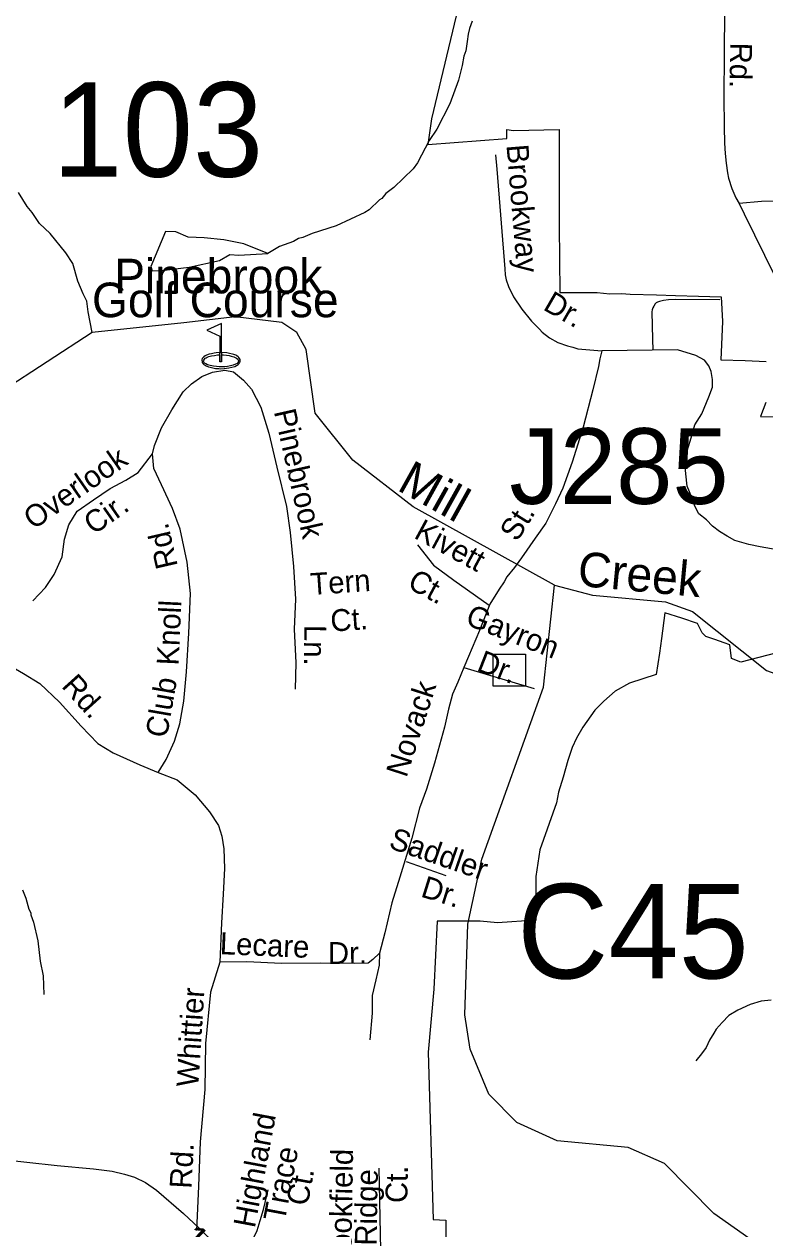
# Model space of a CAD drawing. Extents: x 1547597 to 1699558, y 810033 to 920809.
# Drawn here: x 1629465 to 1632680, y 883710 to 888936 of the extents above; entities that cross this region are included whole.
import ezdxf

# ---------------------------------------------------------------- set-up
doc = ezdxf.new("R2010")
doc.units = 0
for name, color, linetype in [('Exist Boundary Political City Limit New', 7, 'Continuous'), ('Exist Cultural Recreational Golf Course CELL', 7, 'Continuous'), ('Exist Cultural Recreational Golf Course Label', 7, 'Continuous'), ('Exist Hydrographic Creek Single Shore', 7, 'Continuous'), ('Exist Hydrographic Misc Water Feature', 7, 'Continuous'), ('Exist Road Non-System Structure Non-Sys Other CELL', 7, 'Continuous'), ('Exist Road Non-System Structure Non-Sys Other Number Label', 7, 'Continuous'), ('Exist Road Non-System Type 51', 7, 'Continuous'), ('Exist Road Non-System Type 51 Label', 7, 'Continuous'), ('Exist Road Secondary Mileage Hundredths English Label', 7, 'Continuous'), ('Exist Road Secondary Structure Culvert Number Label', 7, 'Continuous'), ('Exist Road Secondary Structure Standard Bridge Number Label', 7, 'Continuous'), ('Exist Road Secondary Type 51 Attributed', 7, 'Continuous'), ('Exist Road Secondary Type 51 Label', 7, 'Continuous'), ('Map Preparation Boundary City Limit Buffer Line', 7, 'Continuous'), ('Old_Level_32', 7, 'Continuous')]:
    doc.layers.add(name, color=color, linetype=linetype)

msp = doc.modelspace()

# ---------------------------------------------------------------- linework, layer by layer
at = {"layer": 'Exist Boundary Political City Limit New'}
for points in [[(1631389.5, 889178.4), (1631232.6, 888526), (1631217, 888413.5), (1631559.5, 888440.2), (1631559.2, 888474), (1631559.6, 888479.5), (1631559.5, 888478.5), (1631589.3, 888474.6), (1631787, 888478.5), (1631787.2, 888441.5), (1631786.6, 888061.4), (1631789.7, 887772.5), (1631951.2, 887771.7), (1632007.3, 887766), (1632057.5, 887768.4), (1632094.5, 887764.3), (1632209.5, 887761.3), (1632292, 887758.9), (1632391, 887756.3), (1632489.5, 887753.3), (1632495.3, 887646.7), (1632488, 887479.6), (1632594.5, 887476.8), (1632685.5, 887472.4)], [(1632683, 887295.2), (1632661, 887234.1), (1632771.1, 887230.8)], [(1632527.6, 886243.9), (1632502.9, 886252.2), (1632462.4, 886267.4), (1632422.9, 886280.6), (1632406.7, 886295.8), (1632386.4, 886336.3), (1632318.5, 886359.6), (1632245.5, 886382.9), (1632231.2, 886271.7), (1632222.7, 886207.9), (1632208.1, 886115.1), (1632092.7, 886077.7), (1632030, 886042.5), (1631980, 885999.2), (1631941, 885959.7), (1631889.9, 885886.5), (1631861.7, 885838.9), (1631843.5, 885798.1), (1631824.3, 885742.4), (1631804.8, 885669.7), (1631784.5, 885605), (1631775.2, 885558.2), (1631703.1, 885354.2), (1631685.1, 885239.2), (1631685.1, 885048.8), (1631519.9, 885038), (1631444.4, 885045.2), (1631257.6, 885045.2), (1631243.2, 884750.5), (1631218.1, 884477.4), (1631239.4, 883750.8), (1631295.2, 883747.7), (1631291, 882900.1)], [(1632809.7, 886229.3), (1632575.3, 886169), (1632534, 886184.6), (1632527.6, 886243.9)]]:
    msp.add_lwpolyline(points, dxfattribs=at)
at = {"layer": 'Exist Cultural Recreational Golf Course CELL'}
msp.add_lwpolyline([(1630321.2, 887637.3), (1630257.8, 887608), (1630313.8, 887583.3), (1630313.8, 887511.8), (1630321.2, 887511.8), (1630321.2, 887501.8), (1630321.2, 887471.8), (1630321.2, 887501.8), (1630330.7, 887501.1), (1630342.9, 887499.8), (1630355.5, 887498.2), (1630363.9, 887496.5), (1630375.1, 887493.2), (1630377.9, 887492.3), (1630386.9, 887487.6), (1630391.7, 887483.3), (1630393.9, 887479.4), (1630395.1, 887475.6), (1630395, 887473.9), (1630394.6, 887472.2), (1630394.2, 887470.9), (1630393.3, 887469.4), (1630389.1, 887464.6), (1630382.7, 887460.8), (1630371.8, 887456.7), (1630361.2, 887453.7), (1630347, 887451.5), (1630336.2, 887449.9), (1630320.1, 887449.1), (1630311.1, 887449.9), (1630299.5, 887450.5), (1630286.3, 887452.3), (1630272.7, 887455.3), (1630261.1, 887458.7), (1630253.2, 887462.1), (1630248.4, 887465.9), (1630245, 887470.7), (1630244, 887474.7), (1630245, 887479.1), (1630247.8, 887483.5), (1630251.2, 887487.3), (1630254.9, 887489.4), (1630259.5, 887491.7), (1630267.1, 887494.3), (1630277.6, 887497.1), (1630290.7, 887499.5), (1630303.5, 887501.1), (1630313.8, 887501.8), (1630313.8, 887511.8), (1630321.2, 887511.8), (1630321.2, 887471.8), (1630313.8, 887471.8), (1630313.8, 887501.8), (1630313.8, 887511.8), (1630297.7, 887510.3), (1630289.8, 887509.6), (1630277.5, 887506.7), (1630267.3, 887504.2), (1630256, 887499.8), (1630251, 887496.9), (1630244.7, 887493), (1630240.6, 887488.6), (1630238.1, 887485.3), (1630236.5, 887480.4), (1630236.1, 887476.5), (1630237.2, 887470.7), (1630238.3, 887467.9), (1630241.9, 887463), (1630245.2, 887460.2), (1630250.8, 887456.3), (1630255.5, 887454), (1630264.5, 887450.2), (1630272, 887448.2), (1630284.1, 887445.3), (1630295.4, 887443.1), (1630309.9, 887441.8), (1630319.3, 887441.4), (1630332.9, 887442.2), (1630343, 887443.2), (1630353.5, 887445), (1630366.3, 887447.6), (1630378.8, 887451.8), (1630386.5, 887455.8), (1630393.9, 887460.3), (1630397.8, 887464.3), (1630400.2, 887467.6), (1630401.3, 887469.8), (1630401.9, 887471.4), (1630402.4, 887474), (1630402.7, 887476.7), (1630402.1, 887481.2), (1630400.3, 887485.3), (1630396.4, 887490.4), (1630393.9, 887493.1), (1630388, 887497), (1630383.3, 887499.7), (1630375, 887503.1), (1630369.3, 887504.7), (1630356, 887508.2), (1630345, 887510.2), (1630321.2, 887511.8)], close=True, dxfattribs=at)
at = {"layer": 'Exist Hydrographic Creek Single Shore'}
msp.add_line((1631765.9, 886502.1), (1631153.6, 886842.8), dxfattribs=at)
for points in [[(1629760.5, 887599.2), (1629743.2, 887688.9), (1629737.5, 887735), (1629721.4, 887766.1), (1629697.5, 887821.5), (1629675.9, 887897.7), (1629646.3, 887944.3), (1629577.6, 888028.1), (1629532.1, 888071.5), (1629500.3, 888119.7), (1629477.9, 888145.8), (1629440.3, 888206.3)], [(1631153.6, 886842.8), (1630891.9, 887045.1), (1630727.9, 887248.7), (1630688.9, 887525.1), (1630648.9, 887598.2), (1630582.9, 887642.2), (1630380.8, 887667.2), (1630157.9, 887641), (1629760.5, 887599.2)], [(1629760.5, 887599.2), (1629369.9, 887343.6), (1628858.2, 886880.2), (1628616.4, 886839.7), (1628539.6, 886812.9), (1628034.9, 886756.2), (1627370.4, 886820.5), (1626090.2, 886923.6), (1624771.8, 887061.1)], [(1634397.9, 881419.4), (1634009.9, 881765.4), (1633507.9, 882281.1), (1633209.9, 882523.6), (1633078.9, 882700.2), (1632956.9, 882968.5), (1632885.9, 883255.6), (1632851.9, 883272.7), (1632747.9, 883573.6), (1632457.9, 883776.4), (1632243.9, 883994.2), (1632086.8, 884063), (1631777.9, 884092.2), (1631603.8, 884171.3), (1631480.9, 884295.2), (1631399.9, 884490.5), (1631376.8, 884638.8), (1631389.9, 885032.5), (1631450.9, 885313.5), (1631718.9, 886059.9), (1631765.9, 886502.1)], [(1631765.9, 886502.1), (1631931.9, 886459.2), (1632247.9, 886429.8), (1632364.9, 886388.1), (1632686.9, 886132.1), (1632802.9, 886090.2), (1632886.8, 886014.1), (1633072, 886082.4), (1633188.9, 886124.7)]]:
    msp.add_lwpolyline(points, dxfattribs=at)
at = {"layer": 'Exist Hydrographic Misc Water Feature'}
for points in [[(1631409.5, 888948.6), (1631397, 888916.8), (1631392.6, 888892.8), (1631388.1, 888860.9), (1631381.5, 888821), (1631373.2, 888797.1), (1631366.5, 888757.2), (1631349.5, 888693.6), (1631311.7, 888590.2), (1631256.1, 888481.1), (1631223.3, 888431.7), (1631172.7, 888334.7)], [(1631172.7, 888334.7), (1631152.7, 888308.9), (1631069.5, 888227.7), (1631035, 888201.2), (1631016.7, 888180.3), (1631006.6, 888174.7), (1630962, 888131.1), (1630943.8, 888119.8), (1630818.9, 888061.8), (1630714.4, 888027.6), (1630674.1, 888010.2), (1630656.1, 888006.5), (1630633.9, 887992.9), (1630573.6, 887971.9), (1630522.6, 887941.4)], [(1630522.6, 887941.4), (1630417.9, 887983.7), (1630332, 888000.9), (1630246.2, 888009.5), (1630177.5, 888011.6), (1630123.9, 888035.2), (1630078.8, 888037.4), (1630014.5, 887884.9), (1630020.9, 887865.6), (1630061.7, 887867.7), (1630181.8, 887882.7), (1630312.7, 887910.7), (1630357.8, 887936.4), (1630396.4, 887934.3), (1630522.6, 887941.4)], [(1629457.5, 885181), (1629472.8, 885144.7), (1629486.1, 885096.6), (1629493.7, 885080.5), (1629493.6, 885072.5), (1629505.1, 885040.3), (1629523.9, 884959.9), (1629534.5, 884871.7), (1629547.4, 884807.5), (1629550.1, 884727.5)]]:
    msp.add_lwpolyline(points, dxfattribs=at)
at = {"layer": 'Exist Road Non-System Structure Non-Sys Other CELL'}
msp.add_lwpolyline([(1631501.1, 886202.9), (1631640.1, 886202.9), (1631640.1, 886063.9), (1631501.1, 886063.9)], close=True, dxfattribs=at)
at = {"layer": 'Exist Road Non-System Type 51'}
for p, q in [((1631171.4, 886677.1), (1631242, 886588.9)), ((1631242, 886588.9), (1631330.2, 886524.1)), ((1631330.2, 886524.1), (1631482.9, 886416.2))]:
    msp.add_line(p, q, dxfattribs=at)
for points in [[(1631510.6, 888369.2), (1631515.6, 888307.1), (1631551.4, 887874.7), (1631553.1, 887848.6), (1631556.6, 887826.5), (1631566.3, 887798.5), (1631588, 887752.9), (1631624.9, 887699.7), (1631666.5, 887648.2), (1631701.6, 887612.5), (1631713.3, 887600.4), (1631745, 887576), (1631780.7, 887555.4), (1631822.6, 887540.8), (1631846.5, 887534.5), (1631868.3, 887528.2), (1631920.3, 887523.4), (1631971.6, 887519.5)], [(1633137.3, 888133.4), (1633095.9, 888148.5), (1633032.2, 888161.2), (1632986.3, 888169.5), (1632948.1, 888171.1), (1632880.3, 888172.5), (1632800.4, 888169.3), (1632738.3, 888167.8), (1632664.3, 888166.5), (1632567.8, 888157.6)], [(1632483.5, 887740.9), (1632290.1, 887741.5), (1632261.7, 887740.3), (1632239.8, 887737.7), (1632221.5, 887733.3), (1632213.3, 887730.4), (1632208.2, 887727.1), (1632203.9, 887722.6), (1632197.9, 887713.5), (1632193.9, 887705.8), (1632190.8, 887696.9), (1632189.4, 887688.9), (1632191.6, 887569), (1632193, 887522.4)], [(1631971.6, 887519.5), (1631962.8, 887483.8), (1631957.8, 887451.4), (1631932.8, 887350), (1631890.4, 887187.8), (1631843, 887035.5), (1631803.1, 886923.2), (1631770.7, 886855.7), (1631728.3, 886770.9), (1631682.6, 886706.3), (1631623.4, 886620.7), (1631593, 886578.8), (1631560.1, 886538.5), (1631548.6, 886516.3), (1631526.5, 886485.9), (1631485.4, 886420.1), (1631441.1, 886306.2), (1631393.5, 886193.6), (1631373.5, 886146)], [(1632732.4, 886655.6), (1632659.1, 886668.9), (1632609.2, 886678.9), (1632549.2, 886695.6), (1632515.9, 886715.6), (1632482.6, 886735.6), (1632452.7, 886758.9), (1632426, 886785.6), (1632392.7, 886812.2), (1632376.1, 886845.5), (1632362.8, 886882.2), (1632342.8, 886932.2), (1632336.1, 886985.5), (1632332.8, 887032.1), (1632342.8, 887085.4), (1632359.4, 887142.1), (1632376.1, 887198.7), (1632406, 887245.4), (1632436.8, 887319.1), (1632451.8, 887361.5), (1632451.8, 887394), (1632446.8, 887428.9), (1632436.8, 887453.9), (1632416.8, 887478.8), (1632379.4, 887498.8), (1632299.6, 887523.8), (1631971.6, 887519.5)], [(1630022.2, 887072.3), (1630030.7, 887108.1), (1630061.5, 887185.7), (1630106.3, 887263.3), (1630155.1, 887340.7), (1630191.5, 887376.2), (1630235.9, 887407.7), (1630282.1, 887427.2), (1630336.1, 887434.5), (1630374, 887428.1), (1630417.7, 887391.6), (1630451.1, 887353.3), (1630492.4, 887274.9), (1630527.1, 887162.5), (1630561.3, 887014.3), (1630603.5, 886843.7), (1630620.2, 886731.7), (1630634.6, 886583.6), (1630642.9, 886441.5), (1630637.5, 886311.5), (1630643.9, 886165.5), (1630640.6, 886051.7)], [(1629503.3, 886434.4), (1629558.1, 886491.8), (1629594.7, 886549.3), (1629629.5, 886624.8), (1629640.3, 886702.8), (1629658.9, 886764.5), (1629695.8, 886824.2), (1629766.2, 886873.2), (1629838.6, 886922.3), (1629907, 886957.6), (1629959.3, 886991.1), (1630022.2, 887072.3)], [(1630047, 885690.6), (1630081.5, 885746.1), (1630118.3, 885825.6), (1630141.3, 885901.4), (1630158.3, 885999.1), (1630169.7, 886126.9), (1630179.5, 886294.8), (1630187.4, 886466.6), (1630172.9, 886602.7), (1630142.6, 886745), (1630109.6, 886835.4), (1630060.7, 886937.8), (1630027.5, 887008.3), (1630022.2, 887072.3)], [(1628718.8, 886519.2), (1628792.6, 886516.3), (1628894.5, 886497.2), (1628989.8, 886452.1), (1629107, 886370.8), (1629253.7, 886261.2), (1629356.7, 886180.1), (1629461.9, 886118.9), (1629533.5, 886076.2), (1629618.5, 885995.2), (1629713.2, 885890.3), (1629784.5, 885815.4), (1629852, 885774.6), (1629967.4, 885723.4), (1630047, 885690.6)], [(1631373.5, 886146), (1631346.5, 886081.7), (1631323.8, 886030.1), (1631306.9, 885964.1), (1631289.6, 885886.2), (1631246.3, 885730.3), (1631211.7, 885617.7), (1631181.4, 885535.4), (1631146.8, 885405.5), (1631094.8, 885236.6), (1631060.2, 885124), (1631029.9, 884994.1), (1631007.8, 884905.8)], [(1631373.5, 886146), (1631678.5, 886054.7)], [(1630047, 885690.6), (1630128.5, 885657.5), (1630207.9, 885592.6), (1630269, 885520), (1630308.2, 885459.5), (1630323.7, 885413.4), (1630331.2, 885359.4), (1630334.3, 885273.3), (1630329, 885161.5), (1630321.7, 885037.6), (1630313.6, 884867.7)], [(1631122.2, 885303.2), (1631295.5, 885242.8)], [(1630313.6, 884867.7), (1630273.3, 884736.5), (1630252, 884514.7), (1630249, 884315.4), (1630228.6, 884087.6), (1630221.4, 883895), (1630213, 883702.8)], [(1631007.8, 884905.8), (1630977.6, 884878.2), (1630957.3, 884862.4), (1630899.4, 884861.2), (1630751.4, 884862.8), (1630581.4, 884860.8), (1630431.7, 884868.5), (1630313.6, 884867.7)], [(1631007.8, 884905.8), (1631005.1, 884854), (1630991, 884790.5), (1630975.8, 884722.3), (1630974.9, 884646.3), (1630965.7, 884530.4)], [(1632706.1, 884702.6), (1632663.9, 884697.3), (1632616.2, 884683.4), (1632561.5, 884658.7), (1632523, 884635.3), (1632494.6, 884605.9), (1632468.2, 884576.2), (1632457.4, 884558.6), (1632439.6, 884528.5), (1632425.1, 884496.8), (1632404.8, 884469.2), (1632380.3, 884439.5)], [(1631016.4, 883474.2), (1631005.1, 883972.9)], [(1630381.7, 883558.1), (1630416.1, 883613), (1630441.6, 883641.4), (1630461.4, 883672.5), (1630475.6, 883703.7), (1630489.8, 883746.2), (1630503.9, 883794.4), (1630523.7, 883879.4)]]:
    msp.add_lwpolyline(points, dxfattribs=at)
at = {"layer": 'Exist Road Secondary Type 51 Attributed'}
for points in [[(1632504.6, 888995), (1632502.8, 888806.2), (1632502, 888620.6), (1632502.5, 888490.6), (1632503.8, 888419.3), (1632506.4, 888374.7), (1632511.1, 888332.8), (1632516.9, 888291.9), (1632521.1, 888267.7), (1632535.8, 888222.6), (1632553.1, 888182.8), (1632567.8, 888157.6), (1632589.3, 888113.4), (1632723.3, 887843.5), (1632780.7, 887739.7)], [(1628242.4, 884231.3), (1628414.7, 884168.4), (1628558.2, 884109.8), (1628682.1, 884088.7), (1628771.2, 884076.1), (1628889.7, 884063), (1629027.1, 884048.8), (1629344.1, 884014.2), (1629608.1, 883985.4), (1629765.7, 883970.7), (1629846.9, 883960.7), (1629899.9, 883948.2), (1629944.7, 883934), (1629991.9, 883910.9), (1630039.6, 883878.4), (1630156.6, 883776.7), (1630223.2, 883714.8), (1630381.7, 883558.1)]]:
    msp.add_lwpolyline(points, dxfattribs=at)
at = {"layer": 'Map Preparation Boundary City Limit Buffer Line'}
for points in [[(1631389.5, 889178.4), (1631232.6, 888526), (1631217, 888413.5), (1631559.5, 888440.2), (1631559.2, 888474), (1631559.6, 888479.5), (1631559.5, 888478.5), (1631589.3, 888474.6), (1631787, 888478.5), (1631787.2, 888441.5), (1631786.6, 888061.4), (1631789.7, 887772.5), (1631951.2, 887771.7), (1632007.3, 887766), (1632057.5, 887768.4), (1632094.5, 887764.3), (1632209.5, 887761.3), (1632292, 887758.9), (1632391, 887756.3), (1632489.5, 887753.3), (1632495.3, 887646.7), (1632488, 887479.6), (1632594.5, 887476.8), (1632685.5, 887472.4)], [(1632683, 887295.2), (1632661, 887234.1), (1632771.1, 887230.8)], [(1632527.6, 886243.9), (1632502.9, 886252.2), (1632462.4, 886267.4), (1632422.9, 886280.6), (1632406.7, 886295.8), (1632386.4, 886336.3), (1632318.5, 886359.6), (1632245.5, 886382.9), (1632231.2, 886271.7), (1632222.7, 886207.9), (1632208.1, 886115.1), (1632092.7, 886077.7), (1632030, 886042.5), (1631980, 885999.2), (1631941, 885959.7), (1631889.9, 885886.5), (1631861.7, 885838.9), (1631843.5, 885798.1), (1631824.3, 885742.4), (1631804.8, 885669.7), (1631784.5, 885605), (1631775.2, 885558.2), (1631703.1, 885354.2), (1631685.1, 885239.2), (1631685.1, 885048.8), (1631519.9, 885038), (1631444.4, 885045.2), (1631257.6, 885045.2), (1631243.2, 884750.5), (1631218.1, 884477.4), (1631239.4, 883750.8), (1631295.2, 883747.7), (1631291, 882900.1)], [(1632809.7, 886229.3), (1632575.3, 886169), (1632534, 886184.6), (1632527.6, 886243.9)]]:
    msp.add_lwpolyline(points, dxfattribs=at)

# ---------------------------------------------------------------- texts
at = {"layer": 'Exist Cultural Recreational Golf Course Label'}
for s, p in [('Pinebrook', (1629855.7, 887768.4)), ('Golf Course', (1629759.5, 887664.9))]:
    msp.add_text(s, height=150, dxfattribs=at).set_placement(p)
at = {"layer": 'Exist Road Non-System Structure Non-Sys Other Number Label'}
msp.add_text('J285', height=328.08, dxfattribs=at).set_placement((1631570.6, 886855.2))
at = {"layer": 'Exist Road Non-System Type 51 Label'}
for s, rotation, p in [('Brookway', 274.7371, (1631558, 888411.2)), ('Dr.', 330.0254, (1631712.6, 887700)), ('Pinebrook', 282.7389, (1630548.4, 887256.1)), ('Overlook', 34.8246, (1629505.2, 886740.7)), ('Cir.', 34.8246, (1629766.3, 886718.4)), ('St.', 57.8246, (1631603.7, 886687.1)), ('Rd.', 102.987, (1630132.5, 886585.7)), ('Kivett', 331.5888, (1631151.9, 886709.5)), ('Tern', 3.9482, (1630710.3, 886459.5)), ('Ct.', 331.5888, (1631123.1, 886493.6)), ('Knoll', 87.3694, (1630135, 886153)), ('Ct.', 3.9482, (1630797.3, 886300.6)), ('Gayron', 338.6147, (1631374.9, 886333.7)), ('Ln.', 269.2682, (1630681.1, 886330.5)), ('Dr.', 338.6147, (1631424.7, 886134)), ('Rd.', 312.0592, (1629623.8, 886062.8)), ('Club', 80.1335, (1630084.4, 885836.7)), ('Novack', 72.0259, (1631124, 885664.5)), ('Saddler', 340.9128, (1631042.8, 885363.7)), ('Dr.', 342.6743, (1631181.7, 885152.7)), ('Lecare', 357.5618, (1630312.8, 884902.1)), ('Dr.', 0.6581, (1630783.9, 884858.9)), ('Whittier', 86.366, (1630220.8, 884323.8)), ('Highland', 79.3879, (1630465.9, 883710.7)), ('Rd.', 86.883, (1630191, 883883.1)), ('Trace', 79.3879, (1630595.9, 883738)), ('Brookfield', 89.013, (1630883.1, 883491.9)), ('Ct.', 89.013, (1631127.7, 883821.7)), ('Ct.', 79.3879, (1630694.9, 883806.2)), ('Ridge', 89.013, (1630994.6, 883636.7))]:
    msp.add_text(s, height=95, rotation=rotation, dxfattribs=at).set_placement(p)
at = {"layer": 'Exist Road Secondary Mileage Hundredths English Label'}
msp.add_text('1.62', height=120, rotation=316.2511, dxfattribs=at).set_placement((1630130.7, 883653.7))
at = {"layer": 'Exist Road Secondary Structure Culvert Number Label'}
msp.add_text('C45', height=410.1, dxfattribs=at).set_placement((1631604, 884796.6))
at = {"layer": 'Exist Road Secondary Structure Standard Bridge Number Label'}
msp.add_text('103', height=410.1, dxfattribs=at).set_placement((1629587.6, 888274.2))
at = {"layer": 'Exist Road Secondary Type 51 Label'}
msp.add_text('Rd.', height=95, rotation=268.8895, dxfattribs=at).set_placement((1632529.5, 888856.9))
at = {"layer": 'Old_Level_32'}
for s, rotation, p in [('Mill', 330.9071, (1631078.2, 886917.6)), ('Creek', 354.6261, (1631862.9, 886500.4))]:
    msp.add_text(s, height=150, rotation=rotation, dxfattribs=at).set_placement(p)

doc.saveas('drawing.dxf')
